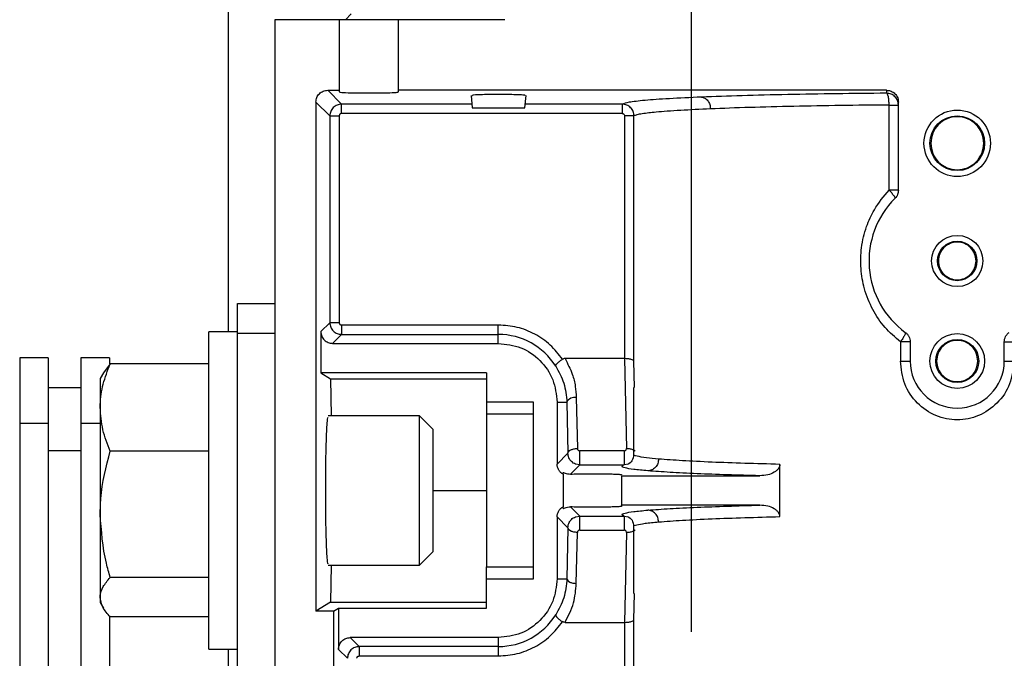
# Model space of a CAD drawing. Header units: inches. Extents: x 170 to 312, y 215 to 248.
# Tile 377 of 387: x 274.996 to 275.202, y 244.134 to 244.267. Entities that reach past the tile are written whole.
import ezdxf

# ---------------------------------------------------------------- set-up
doc = ezdxf.new("R2010")
doc.units = ezdxf.units.IN
doc.header["$LTSCALE"] = 0.25
doc.header["$MEASUREMENT"] = 0
doc.layers.add('ANNOTATIONS', color=1, linetype='Continuous')
doc.layers.add('STANDARD MOTOR LH', color=7, linetype='Continuous')
doc.styles.add('ARIAL', font='arial.ttf', dxfattribs={"height": 0.09375})
doc.dimstyles.new('STANDARD$0', dxfattribs={"dimtxt": 0.09375, "dimasz": 0.09375, "dimexe": 0.03125, "dimexo": 0.046875, "dimgap": 0.09, "dimtad": 0, "dimtih": 1, "dimtoh": 1, "dimdec": 4, "dimzin": 0, "dimdsep": 46, "dimtxsty": 'ARIAL', "dimcen": 0.09, "dimadec": 0, "dimazin": 0, "dimtfac": 1, "dimtdec": 4, "dimtofl": 0, "dimtmove": 0, "dimatfit": 1, "dimfxl": 1, "dimtolj": 1, "dimtzin": 0, "dimarcsym": 0})

# ---------------------------------------------------------------- blocks, each defined once
blk = doc.blocks.new('*D175')
at = {"layer": 'ANNOTATIONS', "color": 0, "lineweight": -2, "transparency": 16777216}
for p, q in [((275.1365229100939, 244.139293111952), (275.1365229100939, 244.8907997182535)), ((275.9228188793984, 243.2925159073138), (275.9228188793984, 244.8907997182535)), ((275.2302729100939, 244.8595497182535), (275.2397240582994, 244.8595497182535)), ((275.8290688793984, 244.8595497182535), (275.8099440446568, 244.8595497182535))]:
    blk.add_line(p, q, dxfattribs=at)
at = {"layer": 'ANNOTATIONS', "color": 0, "transparency": 16777216}
for points in [[(275.2302729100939, 244.8751747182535), (275.2302729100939, 244.8439247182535), (275.1365229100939, 244.8595497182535)], [(275.8290688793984, 244.8751747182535), (275.8290688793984, 244.8439247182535), (275.9228188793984, 244.8595497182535)]]:
    blk.add_solid(points, dxfattribs=at)
at = {"layer": 'defpoints', "color": 0, "transparency": 16777216}
for p in [(275.1365229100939, 244.8595497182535), (275.1365229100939, 244.092418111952), (275.9228188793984, 243.2456409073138)]:
    blk.add_point(p, dxfattribs=at)
at = {"layer": 'ANNOTATIONS', "color": 0, "transparency": 16777216, "insert": (275.5248340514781, 244.8595497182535), "char_height": 0.09375, "attachment_point": 5, "style": 'ARIAL'}
blk.add_mtext('\\A1;17 3/8"', dxfattribs=at)
blk = doc.blocks.new('*D176')
at = {"layer": 'ANNOTATIONS', "color": 0, "lineweight": -2, "transparency": 16777216}
for p, q in [((275.0217730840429, 244.6822504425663), (275.0217730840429, 245.2424847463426)), ((275.9228188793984, 243.2925159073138), (275.9228188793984, 245.2424847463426)), ((275.1155230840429, 245.2112347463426), (275.3300533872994, 245.2112347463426)), ((275.8290688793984, 245.2112347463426), (275.692245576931, 245.2112347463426))]:
    blk.add_line(p, q, dxfattribs=at)
at = {"layer": 'ANNOTATIONS', "color": 0, "transparency": 16777216}
for points in [[(275.1155230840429, 245.2268597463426), (275.1155230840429, 245.1956097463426), (275.0217730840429, 245.2112347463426)], [(275.8290688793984, 245.2268597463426), (275.8290688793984, 245.1956097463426), (275.9228188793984, 245.2112347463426)]]:
    blk.add_solid(points, dxfattribs=at)
at = {"layer": 'defpoints', "color": 0, "transparency": 16777216}
for p in [(275.0217730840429, 245.2112347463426), (275.0217730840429, 244.6353754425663), (275.9228188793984, 243.2456409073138)]:
    blk.add_point(p, dxfattribs=at)
at = {"layer": 'ANNOTATIONS', "color": 0, "transparency": 16777216, "insert": (275.5111494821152, 245.2112347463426), "char_height": 0.09375, "attachment_point": 5, "style": 'ARIAL'}
blk.add_mtext('\\A1;20"', dxfattribs=at)

msp = doc.modelspace()

# ---------------------------------------------------------------- linework, layer by layer
at = {"layer": 'STANDARD MOTOR LH'}
for p, q in [((275.0396313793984, 244.3706409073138), (275.0396313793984, 244.2020563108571)), ((275.0493560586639, 244.2672944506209), (275.0493560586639, 243.948172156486)), ((275.0974422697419, 244.2672944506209), (275.0493560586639, 244.2672944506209)), ((275.0628895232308, 244.2521869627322), (275.0628895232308, 244.2672944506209)), ((275.065350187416, 244.2685247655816), (275.0641198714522, 244.2672944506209)), ((275.0751926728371, 244.2672944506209), (275.0751926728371, 244.2521869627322)), ((275.0604273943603, 244.2525306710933), (275.0628895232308, 244.2525306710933)), ((275.0633255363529, 244.2496325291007), (275.06042739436, 244.2525306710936)), ((275.1773088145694, 244.2525306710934), (275.0751926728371, 244.2525306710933)), ((275.0904443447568, 244.2514565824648), (275.090673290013, 244.2488397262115)), ((275.1016847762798, 244.2488397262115), (275.1019137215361, 244.2514565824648)), ((275.1773088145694, 244.2525306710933), (275.1773088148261, 244.2519142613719)), ((275.0579682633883, 244.2500715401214), (275.0579682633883, 244.1436343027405)), ((275.057968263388, 244.2500715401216), (275.0608664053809, 244.2471733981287)), ((275.0633255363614, 244.247665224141), (275.0633255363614, 244.249632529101)), ((275.0906039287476, 244.2496325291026), (275.0633255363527, 244.249632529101)), ((275.090673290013, 244.2488397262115), (275.1016847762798, 244.2488397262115)), ((275.122018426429, 244.2496325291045), (275.1017541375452, 244.2496325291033)), ((275.1220184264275, 244.249632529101), (275.1220184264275, 244.247665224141)), ((275.1778268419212, 244.2316664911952), (275.1778268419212, 244.2494551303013)), ((275.1797694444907, 244.2316664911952), (275.1797694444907, 244.2500685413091)), ((275.0608664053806, 244.2471733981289), (275.0608664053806, 244.2039532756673)), ((275.0608664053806, 244.247173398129), (275.0628337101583, 244.247173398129)), ((275.0628337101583, 244.247173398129), (275.0628337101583, 244.203953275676)), ((275.1220184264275, 244.247665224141), (275.0633255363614, 244.247665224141)), ((275.1225102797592, 244.2471735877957), (275.1225044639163, 244.1964425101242)), ((275.124476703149, 244.1959150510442), (275.124476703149, 244.2471735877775)), ((275.0415435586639, 243.8315784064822), (275.0415435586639, 244.2079313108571)), ((275.0415435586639, 244.2079313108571), (275.0493560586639, 244.2079313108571)), ((275.0608664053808, 244.2039532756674), (275.0589993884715, 244.2020862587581)), ((275.0628337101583, 244.203953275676), (275.0608664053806, 244.203953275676)), ((275.0961080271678, 244.2034614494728), (275.0633255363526, 244.2034614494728)), ((275.0961080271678, 244.1996271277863), (275.0961080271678, 244.2034614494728)), ((275.0415435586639, 244.2020563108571), (275.0356060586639, 244.2020563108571)), ((275.0356060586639, 244.1356813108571), (275.0356060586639, 244.2020563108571)), ((275.0493560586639, 244.2016813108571), (275.0415435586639, 244.2016813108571)), ((275.0589993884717, 244.2020862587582), (275.0589993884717, 244.1934755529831)), ((275.0633255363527, 244.2014941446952), (275.0614585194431, 244.1996271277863)), ((275.0633255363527, 244.2014941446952), (275.0961080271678, 244.2014941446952)), ((275.0614585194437, 244.1996271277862), (275.0961080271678, 244.1996271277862)), ((275.1802011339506, 244.1999375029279), (275.1802011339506, 244.1959361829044)), ((275.1822300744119, 244.1999375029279), (275.1822300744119, 244.1959361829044)), ((275.201915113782, 244.1959361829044), (275.201915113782, 244.1999375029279)), ((274.9960223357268, 244.1965784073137), (274.9960223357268, 243.85760287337)), ((275.0019598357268, 244.1965784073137), (274.9960223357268, 244.1965784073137)), ((275.0019598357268, 244.1965784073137), (275.0019598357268, 243.9771615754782)), ((275.0147723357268, 244.1965784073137), (275.0088348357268, 244.1965784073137)), ((275.0088348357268, 244.1965784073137), (275.0088348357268, 243.9771615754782)), ((275.0149494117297, 244.1953173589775), (275.0135688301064, 244.1934791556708)), ((275.0147723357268, 244.1965784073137), (275.0147723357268, 244.1953287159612)), ((275.0356060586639, 244.1953173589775), (275.0149494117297, 244.1953173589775)), ((275.1225044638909, 244.1964425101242), (275.1100561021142, 244.1964425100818)), ((275.1225044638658, 244.1964425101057), (275.1228882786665, 244.1776461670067)), ((275.1245822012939, 244.1903852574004), (275.124476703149, 244.1959150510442)), ((275.0135419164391, 244.1934946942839), (275.0128560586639, 244.1923067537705)), ((275.0589993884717, 244.1934755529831), (275.0610173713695, 244.1922452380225)), ((275.0936473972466, 244.1934755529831), (275.0589993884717, 244.1934755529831)), ((275.0936473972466, 244.1934755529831), (275.0936473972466, 244.1848437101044)), ((275.0128560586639, 244.1923067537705), (275.0128560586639, 244.1454317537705)), ((275.0610173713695, 244.1922452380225), (275.06117364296, 244.1844942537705)), ((275.0610173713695, 244.1922452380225), (275.0936473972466, 244.1922452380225)), ((275.0088348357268, 244.1903284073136), (275.0019598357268, 244.1903284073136)), ((275.1244052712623, 244.1903852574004), (275.1244052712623, 244.1763826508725)), ((275.1034899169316, 244.18732397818), (275.0936473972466, 244.18732397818)), ((275.1034899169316, 244.1504145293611), (275.1034899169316, 244.18732397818)), ((275.1084111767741, 244.18732397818), (275.1084111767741, 244.1744041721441)), ((275.1084111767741, 244.18732397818), (275.1104514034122, 244.1873239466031)), ((275.1104514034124, 244.1873239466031), (275.1106664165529, 244.1766594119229)), ((275.112418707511, 244.188308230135), (275.1126337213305, 244.1776436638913)), ((275.1034899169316, 244.1848437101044), (275.0936473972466, 244.1848437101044)), ((275.0019598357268, 244.1828699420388), (274.9960223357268, 244.1828699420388)), ((275.0128560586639, 244.1828699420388), (275.0088348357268, 244.1828699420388)), ((275.0796185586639, 244.1844942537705), (275.0605460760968, 244.1844942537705)), ((275.0824810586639, 244.1816317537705), (275.0796185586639, 244.1844942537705)), ((275.0796185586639, 244.1532442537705), (275.0796185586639, 244.1844942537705)), ((275.0824810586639, 244.1561067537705), (275.0824810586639, 244.1816317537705)), ((275.0019598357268, 244.1772388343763), (275.0088348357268, 244.1772388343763)), ((275.0356060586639, 244.1771244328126), (275.0149494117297, 244.1771244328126)), ((275.1106664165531, 244.176659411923), (275.1084111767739, 244.1744041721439)), ((275.1224233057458, 244.1771615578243), (275.1131352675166, 244.1771615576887)), ((275.1096414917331, 244.1722738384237), (275.1096414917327, 244.1726279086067)), ((275.1131352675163, 244.1742100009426), (275.1112291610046, 244.1723038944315)), ((275.1131352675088, 244.1742100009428), (275.1122249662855, 244.1743845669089)), ((275.1131352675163, 244.1742100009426), (275.1224233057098, 244.1742100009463)), ((275.1233429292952, 244.1743869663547), (275.1224233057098, 244.1742100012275)), ((275.1549790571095, 244.1634032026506), (275.1549790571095, 244.1743353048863)), ((275.1096414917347, 244.1722738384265), (275.1096414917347, 244.1654646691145)), ((275.121944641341, 244.1719450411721), (275.1507777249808, 244.1719450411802)), ((275.121944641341, 244.1655786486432), (275.121944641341, 244.1719450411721)), ((275.0824810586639, 244.1688692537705), (275.0936473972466, 244.1688692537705)), ((275.109641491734, 244.1651105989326), (275.1096414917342, 244.1654646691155)), ((275.1112291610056, 244.1654346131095), (275.1131352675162, 244.1635285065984)), ((275.1507777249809, 244.1657934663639), (275.121944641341, 244.1657934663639)), ((275.1084111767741, 244.1633343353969), (275.1084111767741, 244.1504145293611)), ((275.1084111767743, 244.1633343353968), (275.1106664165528, 244.1610790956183)), ((275.1122251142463, 244.163353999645), (275.113135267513, 244.1635285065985)), ((275.1131352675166, 244.1635285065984), (275.1224233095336, 244.1635285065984)), ((275.1224233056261, 244.1635285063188), (275.1233429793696, 244.1633515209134)), ((275.1106664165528, 244.1610790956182), (275.1104514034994, 244.150414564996)), ((275.1124187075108, 244.1494302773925), (275.1126337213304, 244.1600948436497)), ((275.1131352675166, 244.1605769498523), (275.1224233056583, 244.1605769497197)), ((275.1228882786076, 244.1600923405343), (275.1225044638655, 244.1412959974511)), ((275.1244052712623, 244.1613543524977), (275.1244052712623, 244.1473532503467)), ((275.0796185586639, 244.1532442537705), (275.0824810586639, 244.1561067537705)), ((275.0605460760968, 244.1532442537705), (275.0796185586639, 244.1532442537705)), ((275.06117364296, 244.1532442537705), (275.0610173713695, 244.1454932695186)), ((275.0936473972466, 244.1442629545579), (275.0936473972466, 244.1528947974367)), ((275.0936473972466, 244.1528947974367), (275.1034899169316, 244.1528947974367)), ((275.0356060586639, 244.1506763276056), (275.0149494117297, 244.1506763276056)), ((275.0936473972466, 244.1504145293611), (275.1034899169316, 244.1504145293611)), ((275.1084111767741, 244.1504145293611), (275.1104514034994, 244.150414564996)), ((275.124476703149, 244.1418234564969), (275.1245822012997, 244.1473532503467)), ((275.0128560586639, 244.1454317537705), (275.0135419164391, 244.1442438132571)), ((275.0610173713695, 244.1454932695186), (275.0579682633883, 244.1436343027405)), ((275.0616592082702, 244.1436343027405), (275.0579682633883, 244.1436343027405)), ((275.0610173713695, 244.1454932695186), (275.0936473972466, 244.1454932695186)), ((275.0616592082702, 244.1436343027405), (275.0626903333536, 244.1442629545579)), ((275.0616592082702, 244.1436343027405), (275.0616592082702, 244.0297034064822)), ((275.0626903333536, 244.1442629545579), (275.0936473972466, 244.1442629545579)), ((275.0626903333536, 244.1442629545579), (275.0626903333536, 244.1356522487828)), ((275.0147723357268, 244.1426569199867), (275.0147723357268, 243.85760287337)), ((275.0356060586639, 244.1424211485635), (275.0149494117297, 244.1424211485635)), ((275.1244767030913, 244.0642244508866), (275.1244767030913, 244.1418234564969)), ((275.1100561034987, 244.1412959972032), (275.1225044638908, 244.1412959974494)), ((275.1225044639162, 244.1412959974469), (275.1225102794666, 244.0642244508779)), ((275.0961080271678, 244.1381113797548), (275.0651494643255, 244.1381113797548)), ((275.0651494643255, 244.1381113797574), (275.0670164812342, 244.1362443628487)), ((275.0961080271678, 244.1381113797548), (275.0961080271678, 244.1342770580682)), ((275.0356060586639, 244.1356813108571), (275.0415435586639, 244.1356813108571)), ((275.0396313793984, 244.1356813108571), (275.0396313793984, 244.1050159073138)), ((275.0626903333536, 244.1356522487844), (275.0645573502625, 244.1337852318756)), ((275.0961080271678, 244.1362443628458), (275.0670164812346, 244.1362443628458)), ((275.0670164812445, 244.1342770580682), (275.0961080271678, 244.1342770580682))]:
    msp.add_line(p, q, dxfattribs=at)
for centre, radius in [((275.1920725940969, 244.2414578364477), 0.006951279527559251), ((275.1920725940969, 244.2414578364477), 0.005720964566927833), ((275.1920725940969, 244.2168515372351), 0.005351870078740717), ((275.1920725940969, 244.2168515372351), 0.004121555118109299), ((275.1920725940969, 244.1959361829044), 0.005720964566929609), ((275.1920725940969, 244.1959361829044), 0.004490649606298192)]:
    msp.add_circle(centre, radius, dxfattribs=at)
for centre, radius, start, end in [((275.1920725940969, 244.2168515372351), 0.01845472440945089, 134.9008721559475, 233.9681209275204), ((275.0961080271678, 244.18732397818), 0.01417016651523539, 32.16558920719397, 90), ((275.1920725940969, 244.1959361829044), 0.009842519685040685, 180, 7.016709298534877e-15), ((275.1120945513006, 244.1864979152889), 0.001839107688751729, 79.84816476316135, 153.3098736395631), ((275.0961080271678, 244.1504145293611), 0.0141701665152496, 270, 327.834410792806)]:
    msp.add_arc(centre, radius, start, end, dxfattribs=at)
msp.add_ellipse((275.0690410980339, 244.2521869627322), major_axis=(0.00615157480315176, 0), ratio=0.0349207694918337, start_param=3.14159265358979, end_param=6.283185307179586, dxfattribs=at)
for points, knots in [([(275.057968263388, 244.2500715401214), (275.0580052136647, 244.2503938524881), (275.0580791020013, 244.2510383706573), (275.0586477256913, 244.2518512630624), (275.0594606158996, 244.2524198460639), (275.0601051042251, 244.2524937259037), (275.0604273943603, 244.2525306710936)], [0, 0, 0, 0, 0.2500470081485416, 0.5000113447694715, 0.7499700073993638, 1, 1, 1, 1]), ([(275.0989613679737, 244.2516248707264), (275.0982842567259, 244.2516350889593), (275.0969346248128, 244.2516554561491), (275.0946860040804, 244.2516488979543), (275.0926885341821, 244.2516184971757), (275.0912704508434, 244.2515560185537), (275.0905796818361, 244.2514962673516), (275.0906845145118, 244.2514636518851), (275.0907107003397, 244.2514555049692)], [0, 0, 0, 0, 0.1886390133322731, 0.3759991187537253, 0.5636514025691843, 0.7499606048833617, 0.9375434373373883, 1, 1, 1, 1]), ([(275.1017032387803, 244.2514567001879), (275.1017140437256, 244.251462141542), (275.1017550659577, 244.2514828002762), (275.1015019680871, 244.2515162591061), (275.1010133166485, 244.2515534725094), (275.1002209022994, 244.2515924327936), (275.0994442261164, 244.2516124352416), (275.0989613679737, 244.2516248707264)], [0, 0, 0, 0, 0.08116737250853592, 0.3081613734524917, 0.513664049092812, 0.6976458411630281, 1, 1, 1, 1]), ([(275.1385882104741, 244.2511041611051), (275.1362397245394, 244.2509976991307), (275.1315427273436, 244.2507847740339), (275.1265512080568, 244.2504198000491), (275.1230890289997, 244.2500338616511), (275.122375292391, 244.2497663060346), (275.122018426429, 244.2496325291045)], [0, 0, 0, 0, 0.2499992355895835, 0.5000011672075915, 0.7500022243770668, 1, 1, 1, 1]), ([(275.1773088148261, 244.2519142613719), (275.1737769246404, 244.2518818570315), (275.1665951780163, 244.2518159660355), (275.1564176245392, 244.2516400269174), (275.1467436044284, 244.2514083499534), (275.1413344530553, 244.2512065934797), (275.1385882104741, 244.2511041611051)], [0, 0, 0, 0, 0.2380742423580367, 0.4841002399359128, 0.7380761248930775, 1, 1, 1, 1]), ([(275.1385882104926, 244.2511041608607), (275.1388212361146, 244.251065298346), (275.1391794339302, 244.2510055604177), (275.1396115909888, 244.2506943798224), (275.1399098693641, 244.2503769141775), (275.1401521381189, 244.2499860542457), (275.1403896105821, 244.249419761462), (275.1404351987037, 244.2489503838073), (275.1404648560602, 244.2486450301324)], [0, 0, 0, 0, 0.2397662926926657, 0.368559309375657, 0.5000000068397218, 0.631440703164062, 0.7602337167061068, 1, 1, 1, 1]), ([(275.1778268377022, 244.2494551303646), (275.1778177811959, 244.2497578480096), (275.177798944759, 244.2503874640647), (275.1776780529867, 244.2512051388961), (275.1775057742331, 244.2517811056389), (275.1773728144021, 244.2518709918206), (275.1773088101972, 244.2519142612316)], [0, 0, 0, 0, 0.2401067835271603, 0.4993930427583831, 0.7590178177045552, 1, 1, 1, 1]), ([(275.1773088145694, 244.2525306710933), (275.1775648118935, 244.2525073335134), (275.1781203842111, 244.2524566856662), (275.178773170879, 244.2520876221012), (275.1792326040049, 244.2516349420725), (275.1795249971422, 244.2511804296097), (275.1797309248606, 244.2506517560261), (275.1797565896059, 244.2502631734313), (275.179769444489, 244.2500685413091)], [0, 0, 0, 0, 0.1985423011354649, 0.4308818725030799, 0.5644502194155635, 0.6983746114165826, 0.8489227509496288, 1, 1, 1, 1]), ([(275.0633255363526, 244.2496325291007), (275.0630035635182, 244.2495953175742), (275.0623595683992, 244.249520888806), (275.0615470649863, 244.2489522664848), (275.0609781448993, 244.2481397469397), (275.0609036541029, 244.2474955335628), (275.0608664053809, 244.2471733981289)], [0, 0, 0, 0, 0.2499392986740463, 0.4999169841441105, 0.7499361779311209, 1, 1, 1, 1]), ([(275.1244766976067, 244.2471735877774), (275.1244415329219, 244.2474855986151), (275.1243704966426, 244.2481158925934), (275.1238197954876, 244.2489338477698), (275.1231434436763, 244.2493989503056), (275.1225158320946, 244.2496024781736), (275.1221847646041, 244.2496224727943), (275.1220184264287, 244.2496325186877)], [0, 0, 0, 0, 0.2423704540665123, 0.4896132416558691, 0.7417190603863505, 0.8702319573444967, 1, 1, 1, 1]), ([(275.1404648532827, 244.2486450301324), (275.1382996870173, 244.248543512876), (275.1337613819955, 244.248330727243), (275.1298552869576, 244.248039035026), (275.1274666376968, 244.2477963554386), (275.1260867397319, 244.2476142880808), (275.124949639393, 244.2474041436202), (275.1246402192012, 244.2472533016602), (275.1244767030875, 244.2471735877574)], [0, 0, 0, 0, 0.2384432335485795, 0.4997898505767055, 0.6007377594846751, 0.7177576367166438, 0.8508462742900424, 1, 1, 1, 1]), ([(275.1778268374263, 244.2494551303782), (275.1744250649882, 244.2494225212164), (275.1675035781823, 244.2493561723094), (275.1576874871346, 244.2491793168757), (275.1483451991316, 244.2489487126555), (275.1431194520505, 244.2487473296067), (275.1404648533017, 244.2486450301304)], [0, 0, 0, 0, 0.2376368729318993, 0.4835127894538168, 0.737632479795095, 1, 1, 1, 1]), ([(275.0633255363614, 244.2476652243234), (275.0632606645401, 244.2476582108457), (275.0631313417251, 244.247644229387), (275.0629705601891, 244.247528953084), (275.0628541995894, 244.2473682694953), (275.0628405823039, 244.2472387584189), (275.0628337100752, 244.247173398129)], [0, 0, 0, 0, 0.2507503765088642, 0.4998741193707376, 0.7476017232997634, 1, 1, 1, 1]), ([(275.1220184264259, 244.2476652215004), (275.1220837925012, 244.2476583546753), (275.1222133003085, 244.2476447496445), (275.122373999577, 244.2475284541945), (275.1224892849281, 244.2473677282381), (275.1225032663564, 244.2472384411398), (275.1225102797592, 244.2471735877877)], [0, 0, 0, 0, 0.2524597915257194, 0.5001908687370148, 0.7492843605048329, 1, 1, 1, 1]), ([(275.1802011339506, 244.1999375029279), (275.1790757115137, 244.2009040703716), (275.1768082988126, 244.2028514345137), (275.1742685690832, 244.2066678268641), (275.1725710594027, 244.2108545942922), (275.1718049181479, 244.2152714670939), (275.1719204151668, 244.2197120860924), (275.1729319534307, 244.2238845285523), (275.1747851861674, 244.2280467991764), (275.1767207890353, 244.2303502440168), (275.1778268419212, 244.2316664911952)], [0, 0, 0, 0, 0.1243632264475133, 0.2505572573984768, 0.3811967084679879, 0.5000899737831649, 0.6215271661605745, 0.7480902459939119, 0.8560523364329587, 1, 1, 1, 1]), ([(275.1778268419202, 244.2316664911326), (275.1780146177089, 244.2314629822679), (275.178401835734, 244.2310433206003), (275.1788293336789, 244.2304895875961), (275.1790771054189, 244.2300760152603), (275.1790559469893, 244.2299731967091), (275.179045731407, 244.2299235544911)], [0, 0, 0, 0, 0.2435325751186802, 0.502195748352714, 0.7596532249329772, 1, 1, 1, 1]), ([(275.0608664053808, 244.2039532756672), (275.0609036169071, 244.2036313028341), (275.0609780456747, 244.202987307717), (275.0615466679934, 244.2021748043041), (275.0623591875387, 244.2016058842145), (275.0630034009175, 244.2015313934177), (275.0633255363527, 244.2014941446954)], [0, 0, 0, 0, 0.2499392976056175, 0.4999169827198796, 0.7499361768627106, 1, 1, 1, 1]), ([(275.0628337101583, 244.203953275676), (275.0628407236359, 244.2038884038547), (275.0628547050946, 244.2037590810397), (275.0629699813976, 244.2035982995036), (275.0631306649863, 244.203481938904), (275.0632601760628, 244.2034683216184), (275.0633255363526, 244.2034614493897)], [0, 0, 0, 0, 0.2507503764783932, 0.499874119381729, 0.7476017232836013, 1, 1, 1, 1]), ([(275.0589993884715, 244.2020862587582), (275.0590363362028, 244.2017639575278), (275.0591102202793, 244.2011194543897), (275.0596788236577, 244.2003065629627), (275.0604917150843, 244.1997379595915), (275.0611362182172, 244.1996640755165), (275.0614585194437, 244.1996271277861)], [0, 0, 0, 0, 0.2500385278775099, 0.5000000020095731, 0.749961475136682, 1, 1, 1, 1]), ([(275.1812168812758, 244.2019273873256), (275.1812327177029, 244.2018786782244), (275.1812655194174, 244.2017777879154), (275.1810621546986, 244.2013064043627), (275.1806966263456, 244.2006632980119), (275.1803624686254, 244.2001738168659), (275.1802011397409, 244.1999374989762)], [0, 0, 0, 0, 0.241396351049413, 0.50000003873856, 0.7586037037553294, 1, 1, 1, 1]), ([(275.0128560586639, 244.1862208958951), (275.0128585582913, 244.1864365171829), (275.0128774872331, 244.1880693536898), (275.0133346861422, 244.1911479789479), (275.0144078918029, 244.1939191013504), (275.0149494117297, 244.1953173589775)], [0, 0, 0, 0, 0.07009191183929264, 0.5307854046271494, 1, 1, 1, 1]), ([(275.1081032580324, 244.1948677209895), (275.1081033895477, 244.1949346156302), (275.1081036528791, 244.1950685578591), (275.1084042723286, 244.1954340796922), (275.1088920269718, 244.195865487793), (275.1093139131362, 244.1961541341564), (275.1095214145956, 244.1962961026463)], [0, 0, 0, 0, 0.2494516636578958, 0.4994736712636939, 0.7538199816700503, 0.9999999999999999, 0.9999999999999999, 0.9999999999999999, 0.9999999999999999]), ([(275.1100561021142, 244.1964425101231), (275.1099585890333, 244.196437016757), (275.1097697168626, 244.196426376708), (275.1096023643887, 244.1963385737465), (275.1095214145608, 244.1962961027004)], [0, 0, 0, 0, 0.5162914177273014, 1, 1, 1, 1]), ([(275.1100561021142, 244.1964425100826), (275.1106161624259, 244.1953669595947), (275.1115864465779, 244.1935036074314), (275.1122663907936, 244.1907272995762), (275.1123696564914, 244.1890872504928), (275.1124187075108, 244.1883082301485)], [0, 0, 0, 0, 0.4175079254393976, 0.7233173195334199, 1, 1, 1, 1]), ([(275.124476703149, 244.1959150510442), (275.124459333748, 244.1959559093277), (275.124426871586, 244.1960322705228), (275.1242367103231, 244.1961564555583), (275.1239484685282, 244.196267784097), (275.1235713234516, 244.1963505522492), (275.1231171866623, 244.1964206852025), (275.1227447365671, 244.1964339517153), (275.1225044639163, 244.1964425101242)], [0, 0, 0, 0, 0.1556775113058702, 0.2909500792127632, 0.4996511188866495, 0.6364958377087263, 0.7654984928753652, 1, 1, 1, 1]), ([(275.2039440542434, 244.1959361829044), (275.2037618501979, 244.194307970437), (275.2033986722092, 244.191062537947), (275.2006233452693, 244.1869619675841), (275.1973165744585, 244.1846950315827), (275.1943542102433, 244.1837818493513), (275.1920718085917, 244.1835586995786), (275.189789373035, 244.183782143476), (275.1868270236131, 244.1846958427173), (275.1835204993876, 244.1869633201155), (275.1807461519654, 244.1910638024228), (275.180383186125, 244.1943086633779), (275.1802011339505, 244.1959361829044)], [0, 0, 0, 0, 0.1282694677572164, 0.2556729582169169, 0.3795524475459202, 0.4399056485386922, 0.500016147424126, 0.5601387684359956, 0.6204962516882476, 0.7443703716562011, 0.8717842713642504, 1, 1, 1, 1]), ([(275.1081032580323, 244.1948677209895), (275.1087502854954, 244.1937046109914), (275.1100814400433, 244.191311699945), (275.1103258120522, 244.1886776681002), (275.1104514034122, 244.1873239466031)], [0, 0, 0, 0, 0.4860648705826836, 1, 1, 1, 1]), ([(275.0149494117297, 244.1771244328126), (275.0143643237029, 244.1786017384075), (275.013183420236, 244.1815834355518), (275.0129658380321, 244.1846657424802), (275.0128560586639, 244.1862208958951)], [0, 0, 0, 0, 0.4954579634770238, 1, 1, 1, 1]), ([(275.0600090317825, 244.1688692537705), (275.0600163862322, 244.1708296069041), (275.0600275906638, 244.173816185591), (275.0600949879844, 244.1773890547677), (275.0601775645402, 244.1803216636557), (275.0602884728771, 244.1825580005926), (275.0604124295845, 244.1839240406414), (275.0604850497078, 244.1840809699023), (275.060519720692, 244.1841558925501)], [0, 0, 0, 0, 0.2503685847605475, 0.3814340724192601, 0.5160432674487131, 0.7327777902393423, 0.8724202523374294, 1, 1, 1, 1]), ([(275.0128560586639, 244.1639003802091), (275.0128821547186, 244.1650026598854), (275.012988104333, 244.1694778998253), (275.0141064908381, 244.1738381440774), (275.0149494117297, 244.1771244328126)], [0, 0, 0, 0, 0.246306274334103, 0.9999999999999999, 0.9999999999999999, 0.9999999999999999, 0.9999999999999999]), ([(275.1122249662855, 244.1743845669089), (275.1120764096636, 244.174453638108), (275.1117743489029, 244.1745940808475), (275.1112684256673, 244.1750115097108), (275.110781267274, 244.1756963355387), (275.1107047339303, 244.1763381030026), (275.1106664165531, 244.1766594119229)], [0, 0, 0, 0, 0.1672862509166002, 0.3401437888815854, 0.6696347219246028, 1, 1, 1, 1]), ([(275.1126337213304, 244.1776436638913), (275.1126416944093, 244.1775807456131), (275.1126573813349, 244.1774569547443), (275.1127557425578, 244.1773233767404), (275.1128554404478, 244.1772409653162), (275.1129413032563, 244.1771955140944), (275.1130356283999, 244.1771671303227), (275.1131016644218, 244.1771634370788), (275.1131352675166, 244.1771615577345)], [0, 0, 0, 0, 0.2622389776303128, 0.5159516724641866, 0.641882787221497, 0.7608259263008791, 0.8782938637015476, 1, 1, 1, 1]), ([(275.1224233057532, 244.1771615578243), (275.122456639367, 244.1771634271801), (275.1225218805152, 244.1771670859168), (275.1226146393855, 244.1771955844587), (275.1226979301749, 244.1772414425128), (275.1227927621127, 244.1773237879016), (275.1228816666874, 244.1774600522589), (275.1228860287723, 244.1775828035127), (275.1228882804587, 244.1776461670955)], [0, 0, 0, 0, 0.1226750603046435, 0.2401018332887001, 0.3584136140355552, 0.4836137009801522, 0.7334439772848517, 1, 1, 1, 1]), ([(275.1228882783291, 244.1776461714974), (275.1231494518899, 244.1776443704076), (275.1235526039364, 244.177641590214), (275.1240325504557, 244.1775279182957), (275.1243549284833, 244.1774006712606), (275.1245974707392, 244.1772509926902), (275.1246889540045, 244.1771365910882), (275.1247283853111, 244.1770872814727)], [0, 0, 0, 0, 0.3247743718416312, 0.5013273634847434, 0.6821672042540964, 0.8630070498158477, 1, 1, 1, 1]), ([(275.1244052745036, 244.1763835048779), (275.1243367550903, 244.1759054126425), (275.1241985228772, 244.1749409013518), (275.1234932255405, 244.1745243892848), (275.1231375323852, 244.1743143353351)], [0, 0, 0, 0, 0.4956833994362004, 1, 1, 1, 1]), ([(275.1296241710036, 244.1754404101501), (275.1287297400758, 244.1755254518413), (275.1267372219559, 244.1757148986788), (275.1250332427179, 244.1760209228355), (275.1242545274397, 244.176251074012), (275.124439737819, 244.1763718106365), (275.1244563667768, 244.1763826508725)], [0, 0, 0, 0, 0.2811014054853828, 0.6262078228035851, 0.9664393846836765, 0.9999999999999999, 0.9999999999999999, 0.9999999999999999, 0.9999999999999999]), ([(275.1296241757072, 244.175440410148), (275.1295905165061, 244.1751334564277), (275.129538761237, 244.1746614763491), (275.1292530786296, 244.1740926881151), (275.1289599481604, 244.1737005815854), (275.1285978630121, 244.1733831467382), (275.1280726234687, 244.1730737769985), (275.1276367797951, 244.1730177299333), (275.1273533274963, 244.1729812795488)], [0, 0, 0, 0, 0.2396416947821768, 0.3684793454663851, 0.4999999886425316, 0.6315206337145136, 0.7603582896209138, 1, 1, 1, 1]), ([(275.1549790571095, 244.1743353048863), (275.1524892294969, 244.1743998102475), (275.1473451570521, 244.1745330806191), (275.1404993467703, 244.1747881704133), (275.1342365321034, 244.1750883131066), (275.1311903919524, 244.1753208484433), (275.1296241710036, 244.1754404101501)], [0, 0, 0, 0, 0.2274702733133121, 0.4699616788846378, 0.7274724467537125, 1, 1, 1, 1]), ([(275.1096414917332, 244.1722738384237), (275.1094670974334, 244.1723923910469), (275.1091192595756, 244.1726288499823), (275.108731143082, 244.1731426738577), (275.1084611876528, 244.1737418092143), (275.1084279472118, 244.1741820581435), (275.1084111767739, 244.1744041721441)], [0, 0, 0, 0, 0.244705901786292, 0.4880777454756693, 0.7417254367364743, 1, 1, 1, 1]), ([(275.1096414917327, 244.1726279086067), (275.1096630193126, 244.172636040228), (275.1097076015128, 244.1726528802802), (275.1101273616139, 244.1724317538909), (275.1107992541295, 244.1723537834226), (275.1112291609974, 244.1723038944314)], [0, 0, 0, 0, 0.2516651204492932, 0.5211818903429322, 0.9999999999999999, 0.9999999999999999, 0.9999999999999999, 0.9999999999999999]), ([(275.1112291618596, 244.1723038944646), (275.11169630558, 244.1723189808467), (275.1126196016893, 244.1723487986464), (275.1143903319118, 244.1723721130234), (275.1162104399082, 244.1723772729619), (275.1180084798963, 244.1723636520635), (275.119552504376, 244.1723335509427), (275.1207817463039, 244.1722897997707), (275.1217284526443, 244.172232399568), (275.1218674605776, 244.1721857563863), (275.121944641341, 244.1721598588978)], [0, 0, 0, 0, 0.1284087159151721, 0.253796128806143, 0.3761714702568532, 0.4955448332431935, 0.6227123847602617, 0.729758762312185, 0.849955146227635, 1, 1, 1, 1]), ([(275.1273533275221, 244.1729812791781), (275.126301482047, 244.1730792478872), (275.1241977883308, 244.173275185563), (275.1224587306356, 244.1735837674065), (275.121702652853, 244.1738971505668), (275.1221830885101, 244.1741057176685), (275.1224233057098, 244.1742100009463)], [0, 0, 0, 0, 0.2500000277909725, 0.5000007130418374, 0.7500010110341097, 1, 1, 1, 1]), ([(275.1507777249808, 244.1719450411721), (275.1484753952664, 244.172008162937), (275.143731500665, 244.1721382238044), (275.1374349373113, 244.1723787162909), (275.1316749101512, 244.172658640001), (275.1288188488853, 244.172871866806), (275.1273533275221, 244.1729812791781)], [0, 0, 0, 0, 0.2292110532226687, 0.4722838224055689, 0.7292147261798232, 1, 1, 1, 1]), ([(275.1549790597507, 244.1743353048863), (275.1549654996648, 244.174192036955), (275.1549375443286, 244.1738966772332), (275.15470518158, 244.1734540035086), (275.1543220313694, 244.1730264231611), (275.1535760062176, 244.1725112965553), (275.1523766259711, 244.1720497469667), (275.1513352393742, 244.1719815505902), (275.1507777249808, 244.171945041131)], [0, 0, 0, 0, 0.08148250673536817, 0.1679835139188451, 0.2795471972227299, 0.4066927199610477, 0.6823683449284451, 1, 1, 1, 1]), ([(275.0605460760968, 244.1534903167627), (275.0605024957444, 244.1535780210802), (275.0604209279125, 244.1537421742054), (275.0602884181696, 244.1551722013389), (275.0601775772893, 244.157418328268), (275.0600949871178, 244.1603490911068), (275.0600275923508, 244.1639224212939), (275.0600163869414, 244.1669089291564), (275.0600090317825, 244.1688692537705)], [0, 0, 0, 0, 0.1551384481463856, 0.2903672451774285, 0.5002609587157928, 0.6306139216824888, 0.7575373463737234, 1, 1, 1, 1]), ([(275.1084111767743, 244.1633343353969), (275.1084282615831, 244.1635550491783), (275.108462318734, 244.1639950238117), (275.1087298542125, 244.1645936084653), (275.1091173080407, 244.1651097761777), (275.1094657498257, 244.1653456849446), (275.1096414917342, 244.1654646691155)], [0, 0, 0, 0, 0.2567552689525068, 0.5118203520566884, 0.7537791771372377, 1, 1, 1, 1]), ([(275.1096414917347, 244.1651105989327), (275.1096621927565, 244.1651036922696), (275.10970474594, 244.1650894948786), (275.1100435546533, 244.1652409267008), (275.1105409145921, 244.1654060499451), (275.1110006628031, 244.1654251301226), (275.1112291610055, 244.1654346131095)], [0, 0, 0, 0, 0.252979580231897, 0.5200268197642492, 0.7614498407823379, 1, 1, 1, 1]), ([(275.121944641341, 244.1655786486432), (275.1218640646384, 244.1655522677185), (275.1217126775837, 244.1655027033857), (275.1206535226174, 244.1654420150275), (275.11938483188, 244.1654013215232), (275.1179209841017, 244.1653744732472), (275.1162611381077, 244.1653612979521), (275.1144238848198, 244.1653660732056), (275.1126335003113, 244.1653893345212), (275.1117009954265, 244.1654194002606), (275.1112291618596, 244.1654346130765)], [0, 0, 0, 0, 0.1528518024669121, 0.287177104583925, 0.4029105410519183, 0.4999977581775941, 0.6204192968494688, 0.7438867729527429, 0.8704105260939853, 1, 1, 1, 1]), ([(275.1224233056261, 244.1635285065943), (275.1221830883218, 244.1636327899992), (275.1217026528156, 244.1638413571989), (275.1224587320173, 244.1641547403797), (275.1241977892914, 244.1644633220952), (275.1263014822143, 244.1646592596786), (275.1273533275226, 244.1647572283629)], [0, 0, 0, 0, 0.2499992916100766, 0.4999995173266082, 0.7500000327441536, 1, 1, 1, 1]), ([(275.1296241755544, 244.162298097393), (275.129590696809, 244.162604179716), (275.1295391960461, 244.1630750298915), (275.1292547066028, 244.163643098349), (275.1289622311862, 244.1640354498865), (275.1286003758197, 244.1643535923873), (275.1280744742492, 244.1646642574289), (275.1276375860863, 244.1647205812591), (275.1273533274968, 244.164757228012)], [0, 0, 0, 0, 0.2389706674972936, 0.3676114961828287, 0.4990634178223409, 0.6306518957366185, 0.7596859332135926, 1, 1, 1, 1]), ([(275.1273533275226, 244.1647572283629), (275.12881886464, 244.1648666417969), (275.1316749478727, 244.1650798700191), (275.1374350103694, 244.1653597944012), (275.1437315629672, 244.1656002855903), (275.1484754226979, 244.1657303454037), (275.1507777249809, 244.1657934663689)], [0, 0, 0, 0, 0.2707879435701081, 0.5277197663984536, 0.7707917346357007, 1, 1, 1, 1]), ([(275.1549790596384, 244.1634032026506), (275.1549655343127, 244.1635467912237), (275.154937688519, 244.1638424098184), (275.1547044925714, 244.164285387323), (275.1543213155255, 244.164712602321), (275.1535755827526, 244.1652273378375), (275.1523768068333, 244.1656887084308), (275.1513354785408, 244.1657569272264), (275.1507777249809, 244.1657934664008)], [0, 0, 0, 0, 0.08165218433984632, 0.1681046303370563, 0.2798987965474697, 0.4067323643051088, 0.6822355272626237, 0.9999999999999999, 0.9999999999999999, 0.9999999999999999, 0.9999999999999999]), ([(275.0149494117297, 244.1506763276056), (275.0146668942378, 244.151664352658), (275.0134351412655, 244.1559720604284), (275.0131080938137, 244.1604497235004), (275.0128560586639, 244.1639003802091)], [0, 0, 0, 0, 0.2293621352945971, 1, 1, 1, 1]), ([(275.1106664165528, 244.1610790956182), (275.1106826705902, 244.1612863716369), (275.1107127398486, 244.161669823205), (275.1109522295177, 244.1622729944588), (275.1113137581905, 244.162766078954), (275.1117749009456, 244.1631445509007), (275.1120766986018, 244.1632849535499), (275.1122251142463, 244.163353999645)], [0, 0, 0, 0, 0.2134425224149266, 0.3948593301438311, 0.660566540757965, 0.8330761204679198, 1, 1, 1, 1]), ([(275.1231376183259, 244.1634241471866), (275.1234965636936, 244.163211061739), (275.1242082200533, 244.1627885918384), (275.124339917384, 244.1618165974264), (275.1244051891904, 244.1613348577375)], [0, 0, 0, 0, 0.5043801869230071, 1, 1, 1, 1]), ([(275.1244568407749, 244.1613543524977), (275.124440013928, 244.1613652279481), (275.1242631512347, 244.161479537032), (275.1249748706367, 244.1616991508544), (275.1265799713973, 244.1620069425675), (275.1286077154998, 244.1622008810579), (275.1296241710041, 244.1622980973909)], [0, 0, 0, 0, 0.03387099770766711, 0.3560094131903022, 0.6771842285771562, 1, 1, 1, 1]), ([(275.1296241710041, 244.1622980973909), (275.1311903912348, 244.1624176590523), (275.1342365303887, 244.1626501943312), (275.1404993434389, 244.1629503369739), (275.1473451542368, 244.1632054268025), (275.152489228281, 244.1633386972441), (275.1549790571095, 244.1634032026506)], [0, 0, 0, 0, 0.2725274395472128, 0.5300381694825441, 0.7725296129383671, 1, 1, 1, 1]), ([(275.1131352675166, 244.1605769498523), (275.1131019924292, 244.1605750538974), (275.1130363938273, 244.1605713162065), (275.1129092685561, 244.1605330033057), (275.1127733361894, 244.1604401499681), (275.1126571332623, 244.1602821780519), (275.1126416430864, 244.1601582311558), (275.1126337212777, 244.1600948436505)], [0, 0, 0, 0, 0.1207105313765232, 0.2379690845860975, 0.4831299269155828, 0.7356682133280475, 1, 1, 1, 1]), ([(275.1228882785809, 244.1600923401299), (275.1228858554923, 244.1601552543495), (275.1228811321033, 244.1602778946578), (275.1227929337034, 244.1604140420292), (275.1226988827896, 244.1604971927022), (275.1226157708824, 244.1605430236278), (275.1225226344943, 244.1605714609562), (275.1224569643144, 244.1605750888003), (275.1224233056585, 244.1605769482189)], [0, 0, 0, 0, 0.264747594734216, 0.5160793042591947, 0.640404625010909, 0.7583606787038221, 0.8761499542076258, 0.9999999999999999, 0.9999999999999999, 0.9999999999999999, 0.9999999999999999]), ([(275.1247254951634, 244.1606480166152), (275.124686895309, 244.1605998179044), (275.1245961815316, 244.1604865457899), (275.1243548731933, 244.1603378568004), (275.1240325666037, 244.1602105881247), (275.1235525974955, 244.1600969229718), (275.1231494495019, 244.1600941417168), (275.1228882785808, 244.1600923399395)], [0, 0, 0, 0, 0.1343543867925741, 0.3157471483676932, 0.4971399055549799, 0.6742326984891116, 1, 1, 1, 1]), ([(275.0128560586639, 244.1465487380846), (275.0128585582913, 244.1466465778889), (275.0128774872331, 244.1473874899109), (275.0133346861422, 244.1487844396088), (275.0144078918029, 244.1500418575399), (275.0149494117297, 244.1506763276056)], [0, 0, 0, 0, 0.07009191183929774, 0.5307854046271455, 1, 1, 1, 1]), ([(275.1104514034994, 244.150414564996), (275.1103254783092, 244.1490588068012), (275.1100808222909, 244.1464247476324), (275.1087493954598, 244.1440319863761), (275.1081032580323, 244.1428707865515)], [0, 0, 0, 0, 0.5147030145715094, 1, 1, 1, 1]), ([(275.1100561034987, 244.1412959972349), (275.110739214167, 244.1426280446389), (275.1120698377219, 244.1452227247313), (275.11230451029, 244.1480529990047), (275.1124187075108, 244.1494302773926)], [0, 0, 0, 0, 0.5133763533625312, 1, 1, 1, 1]), ([(275.0149494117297, 244.1424211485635), (275.0143643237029, 244.1430914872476), (275.013183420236, 244.1444444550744), (275.0129658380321, 244.1458430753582), (275.0128560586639, 244.1465487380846)], [0, 0, 0, 0, 0.4954579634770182, 1, 1, 1, 1]), ([(275.1081032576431, 244.1428707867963), (275.1081026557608, 244.1428693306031), (275.1081009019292, 244.1428650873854), (275.1080962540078, 244.1428506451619), (275.1080879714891, 244.1427922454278), (275.1081391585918, 244.1426307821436), (275.1084025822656, 244.1423069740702), (275.108891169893, 244.1418679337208), (275.1093142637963, 244.1415822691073), (275.1095214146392, 244.141442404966)], [0, 0, 0, 0, 0.007045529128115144, 0.02053004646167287, 0.06754810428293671, 0.2500891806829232, 0.4998992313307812, 0.7551458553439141, 1, 1, 1, 1]), ([(275.1225044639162, 244.1412959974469), (275.1227447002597, 244.1413045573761), (275.1231171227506, 244.1413178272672), (275.1235712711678, 244.1413879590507), (275.123948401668, 244.1414706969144), (275.1242366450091, 244.1415820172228), (275.1244268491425, 244.1417062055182), (275.1244593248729, 244.1417825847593), (275.124476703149, 244.1418234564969)], [0, 0, 0, 0, 0.2344666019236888, 0.3634780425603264, 0.5003489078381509, 0.7089827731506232, 0.8442720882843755, 1, 1, 1, 1]), ([(275.1100561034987, 244.1412959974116), (275.1099585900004, 244.1413014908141), (275.1097697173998, 244.1413121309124), (275.1096023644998, 244.1413999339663), (275.1095214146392, 244.141442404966)], [0, 0, 0, 0, 0.5162924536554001, 1, 1, 1, 1]), ([(275.0626903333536, 244.1356522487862), (275.0627272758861, 244.1359745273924), (275.0628011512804, 244.1366190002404), (275.0633697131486, 244.1374318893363), (275.0641826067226, 244.1380005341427), (275.0648271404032, 244.1380744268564), (275.0651494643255, 244.1381113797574)], [0, 0, 0, 0, 0.2500211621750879, 0.4999768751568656, 0.7499441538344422, 1, 1, 1, 1]), ([(275.0670164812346, 244.1362443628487), (275.066694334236, 244.1362071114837), (275.0660501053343, 244.1361326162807), (275.0652375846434, 244.1355636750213), (275.0646689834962, 244.1347511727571), (275.0645945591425, 244.1341071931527), (275.0645573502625, 244.1337852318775)], [0, 0, 0, 0, 0.250072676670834, 0.5000948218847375, 0.7500695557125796, 1, 1, 1, 1]), ([(275.0665246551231, 244.1337852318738), (275.066531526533, 244.1338505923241), (275.0665451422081, 244.1339801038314), (275.0666615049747, 244.1341407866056), (275.0668222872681, 244.1342560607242), (275.0669516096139, 244.134270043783), (275.0670164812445, 244.1342770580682)], [0, 0, 0, 0, 0.2523982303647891, 0.5001262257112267, 0.749249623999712, 0.9999999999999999, 0.9999999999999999, 0.9999999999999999, 0.9999999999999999])]:
    msp.add_open_spline(points, degree=3, knots=knots, dxfattribs=at)
for points in [[(275.179769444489, 244.249455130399), (275.1797324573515, 244.2497773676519), (275.1796584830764, 244.2504218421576), (275.1790894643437, 244.25123469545), (275.1782761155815, 244.2518033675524), (275.1776312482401, 244.2518772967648), (275.1773088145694, 244.251914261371)], [(275.1778268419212, 244.2494551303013), (275.1780936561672, 244.2494551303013), (275.1786272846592, 244.2494551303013), (275.1792561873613, 244.2494551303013), (275.1796868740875, 244.2494551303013), (275.179741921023, 244.2494551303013), (275.1797694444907, 244.2494551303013)], [(275.124476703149, 244.2471735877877), (275.1244373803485, 244.2471735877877), (275.1243587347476, 244.2471735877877), (275.1238997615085, 244.2471735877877), (275.123261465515, 244.2471735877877), (275.1227606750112, 244.2471735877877), (275.1225102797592, 244.2471735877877)], [(275.1976090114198, 244.2414578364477), (275.1975257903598, 244.2421824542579), (275.1973593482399, 244.2436316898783), (275.1960790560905, 244.2454745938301), (275.1942490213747, 244.2467059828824), (275.1920725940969, 244.2471383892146), (275.1898961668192, 244.2467059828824), (275.1880661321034, 244.2454745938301), (275.186785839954, 244.2436316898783), (275.1866193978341, 244.2421824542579), (275.1865361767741, 244.2414578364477)], [(275.1865361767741, 244.2414578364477), (275.1866193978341, 244.2407332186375), (275.186785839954, 244.2392839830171), (275.1880661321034, 244.2374410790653), (275.1898961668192, 244.236209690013), (275.1920725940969, 244.2357772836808), (275.1942490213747, 244.236209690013), (275.1960790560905, 244.2374410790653), (275.1973593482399, 244.2392839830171), (275.1975257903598, 244.2407332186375), (275.1976090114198, 244.2414578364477)], [(275.1797694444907, 244.2316664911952), (275.179741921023, 244.2316664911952), (275.1796868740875, 244.2316664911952), (275.1792561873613, 244.2316664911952), (275.1786272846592, 244.2316664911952), (275.1780936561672, 244.2316664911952), (275.1778268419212, 244.2316664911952)], [(275.1797694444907, 244.2316664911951), (275.1797603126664, 244.2315050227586), (275.1797420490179, 244.2311820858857), (275.179594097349, 244.2307175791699), (275.1793695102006, 244.2302848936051), (275.1791536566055, 244.2300440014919), (275.1790457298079, 244.2299235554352)], [(275.196009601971, 244.2168515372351), (275.1959504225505, 244.2173668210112), (275.1958320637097, 244.2183973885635), (275.1949216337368, 244.2197078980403), (275.1936202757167, 244.2205835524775), (275.1920725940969, 244.2208910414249), (275.1905249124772, 244.2205835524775), (275.1892235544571, 244.2197078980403), (275.1883131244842, 244.2183973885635), (275.1881947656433, 244.2173668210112), (275.1881355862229, 244.2168515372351)], [(275.1881355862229, 244.2168515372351), (275.1881947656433, 244.216336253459), (275.1883131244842, 244.2153056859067), (275.1892235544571, 244.2139951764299), (275.1905249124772, 244.2131195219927), (275.1920725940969, 244.2128120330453), (275.1936202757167, 244.2131195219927), (275.1949216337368, 244.2139951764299), (275.1958320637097, 244.2153056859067), (275.1959504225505, 244.216336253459), (275.196009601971, 244.2168515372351)], [(275.0633255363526, 244.2034614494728), (275.0633255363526, 244.2032092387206), (275.0633255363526, 244.2027048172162), (275.0633255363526, 244.2020634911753), (275.0633255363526, 244.2016052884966), (275.0633255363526, 244.201531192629), (275.0633255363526, 244.2014941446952)], [(275.1095214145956, 244.1962961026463), (275.1087097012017, 244.1973416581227), (275.1070862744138, 244.1994327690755), (275.103778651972, 244.2016832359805), (275.1000691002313, 244.2031812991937), (275.0974283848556, 244.2033680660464), (275.0961080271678, 244.2034614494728)], [(275.181216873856, 244.201927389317), (275.1813654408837, 244.2018031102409), (275.1816625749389, 244.2015545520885), (275.1819799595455, 244.2010630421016), (275.1821907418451, 244.2005172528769), (275.1822169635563, 244.2001307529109), (275.1822300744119, 244.1999375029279)], [(275.201915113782, 244.199937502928), (275.2019282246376, 244.200130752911), (275.2019544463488, 244.200517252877), (275.2021652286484, 244.2010630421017), (275.202482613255, 244.2015545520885), (275.2027797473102, 244.2018031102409), (275.2029283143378, 244.201927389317)], [(275.0961080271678, 244.1996271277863), (275.0977201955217, 244.1994421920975), (275.1009445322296, 244.1990723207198), (275.1050112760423, 244.1962272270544), (275.1078563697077, 244.1921604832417), (275.1082262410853, 244.1889361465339), (275.1084111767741, 244.18732397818)], [(275.1822300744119, 244.1999375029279), (275.1822010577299, 244.1999375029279), (275.1821430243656, 244.1999375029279), (275.1816902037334, 244.1999375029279), (275.1810311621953, 244.1999375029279), (275.1804778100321, 244.1999375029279), (275.1802011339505, 244.1999375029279)], [(275.1963786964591, 244.1959361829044), (275.196313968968, 244.1964997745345), (275.1961845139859, 244.1976269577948), (275.195188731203, 244.1990603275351), (275.1937653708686, 244.2000180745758), (275.1920725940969, 244.2003543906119), (275.1903798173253, 244.2000180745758), (275.1889564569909, 244.1990603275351), (275.187960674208, 244.1976269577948), (275.1878312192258, 244.1964997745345), (275.1877664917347, 244.1959361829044)], [(275.201915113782, 244.1999375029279), (275.2019441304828, 244.1999375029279), (275.2020021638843, 244.1999375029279), (275.2024549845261, 244.1999375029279), (275.2031140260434, 244.1999375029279), (275.2036673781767, 244.1999375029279), (275.2039440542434, 244.1999375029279)], [(275.1802011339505, 244.1959361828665), (275.1804778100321, 244.1959361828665), (275.1810311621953, 244.1959361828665), (275.1816902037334, 244.1959361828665), (275.1821430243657, 244.1959361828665), (275.1822010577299, 244.1959361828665), (275.1822300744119, 244.1959361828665)], [(275.1877664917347, 244.1959361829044), (275.1878312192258, 244.1953725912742), (275.187960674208, 244.194245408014), (275.1889564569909, 244.1928120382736), (275.1903798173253, 244.191854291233), (275.1920725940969, 244.1915179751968), (275.1937653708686, 244.191854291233), (275.195188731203, 244.1928120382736), (275.1961845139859, 244.194245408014), (275.1963139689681, 244.1953725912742), (275.1963786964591, 244.1959361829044)], [(275.201915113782, 244.1959361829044), (275.201944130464, 244.1959361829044), (275.2020021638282, 244.1959361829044), (275.2024549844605, 244.1959361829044), (275.2031140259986, 244.1959361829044), (275.2036673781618, 244.1959361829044), (275.2039440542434, 244.1959361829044)], [(275.0936473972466, 244.1848437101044), (275.0936473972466, 244.1845182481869), (275.0936473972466, 244.183867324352), (275.0936473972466, 244.1801362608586), (275.0936473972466, 244.1749581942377), (275.0936473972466, 244.1688692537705), (275.0936473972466, 244.1627803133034), (275.0936473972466, 244.1576022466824), (275.0936473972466, 244.153871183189), (275.0936473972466, 244.1532202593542), (275.0936473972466, 244.1528947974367)], [(275.1106664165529, 244.1766594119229), (275.1107024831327, 244.1767859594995), (275.1107746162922, 244.1770390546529), (275.1112323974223, 244.1773605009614), (275.1118748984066, 244.1775895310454), (275.1123807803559, 244.1776256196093), (275.1126337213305, 244.1776436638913)], [(275.1131352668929, 244.1742100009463), (275.1131352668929, 244.1742285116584), (275.1131352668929, 244.1742655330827), (275.1131352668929, 244.1744818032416), (275.1131352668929, 244.1748005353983), (275.1131352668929, 244.1752124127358), (275.1131352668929, 244.1756875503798), (275.1131352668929, 244.176193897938), (275.1131352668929, 244.1767037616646), (275.1131352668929, 244.177008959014), (275.1131352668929, 244.1771615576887)], [(275.1224233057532, 244.1771615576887), (275.1224233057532, 244.177008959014), (275.1224233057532, 244.1767037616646), (275.1224233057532, 244.176193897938), (275.1224233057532, 244.1756875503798), (275.1224233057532, 244.1752124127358), (275.1224233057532, 244.1748005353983), (275.1224233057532, 244.1744818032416), (275.1224233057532, 244.1742655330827), (275.1224233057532, 244.1742285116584), (275.1224233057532, 244.1742100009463)], [(275.1131352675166, 244.1605769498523), (275.1131352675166, 244.1607295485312), (275.1131352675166, 244.1610347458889), (275.1131352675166, 244.1615446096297), (275.1131352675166, 244.1620509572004), (275.1131352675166, 244.1625260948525), (275.1131352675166, 244.1629379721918), (275.1131352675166, 244.1632567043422), (275.1131352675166, 244.1634729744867), (275.1131352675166, 244.1635099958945), (275.1131352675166, 244.1635285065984)], [(275.1224233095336, 244.1635285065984), (275.1224233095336, 244.1635099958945), (275.1224233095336, 244.1634729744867), (275.1224233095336, 244.1632567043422), (275.1224233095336, 244.1629379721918), (275.1224233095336, 244.1625260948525), (275.1224233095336, 244.1620509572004), (275.1224233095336, 244.1615446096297), (275.1224233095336, 244.1610347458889), (275.1224233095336, 244.1607295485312), (275.1224233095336, 244.1605769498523)], [(275.1126337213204, 244.1600948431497), (275.1123807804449, 244.1601128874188), (275.1118748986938, 244.1601489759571), (275.1112323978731, 244.1603780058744), (275.1107746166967, 244.1606994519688), (275.1107024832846, 244.1609525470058), (275.1106664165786, 244.1610790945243)], [(275.1084111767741, 244.1504145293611), (275.1082262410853, 244.1488023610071), (275.1078563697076, 244.1455780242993), (275.1050112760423, 244.1415112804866), (275.1009445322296, 244.1386661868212), (275.0977201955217, 244.1382963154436), (275.0961080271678, 244.1381113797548)], [(275.1104514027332, 244.1504145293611), (275.1104874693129, 244.1502879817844), (275.1105596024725, 244.150034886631), (275.1110173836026, 244.1497134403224), (275.1116598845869, 244.1494844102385), (275.1121657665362, 244.1494483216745), (275.1124187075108, 244.1494302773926)], [(275.0961080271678, 244.1342770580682), (275.0974283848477, 244.1343704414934), (275.1000691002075, 244.1345572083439), (275.1037786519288, 244.1360552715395), (275.1070862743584, 244.1383057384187), (275.1087097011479, 244.14039684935), (275.1095214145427, 244.1414424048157)], [(275.0670164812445, 244.1362443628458), (275.0670164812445, 244.136207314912), (275.0670164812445, 244.1361332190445), (275.0670164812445, 244.1356750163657), (275.0670164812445, 244.1350336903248), (275.0670164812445, 244.1345292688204), (275.0670164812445, 244.1342770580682)]]:
    msp.add_open_spline(points, degree=3, dxfattribs=at)

# ---------------------------------------------------------------- dimensions: what is measured, and where the dimension line sits
at = {"layer": 'ANNOTATIONS'}
for base, p2, text, picture, middle in [((275.0217730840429, 245.2112347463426), (275.0217730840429, 244.6353754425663), '20"', '*D176', (275.5111494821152, 245.2112347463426)), ((275.1365229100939, 244.8595497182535), (275.1365229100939, 244.092418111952), '17 3/8"', '*D175', (275.5248340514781, 244.8595497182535))]:
    dim = msp.add_linear_dim(base=base, p1=(275.9228188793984, 243.2456409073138), p2=p2, text=text, dimstyle='STANDARD$0', dxfattribs=at)
    dim.commit()
    dim.dimension.update_dxf_attribs({"geometry": picture, "text_midpoint": middle, "dimtype": 160})

doc.saveas('drawing.dxf')
